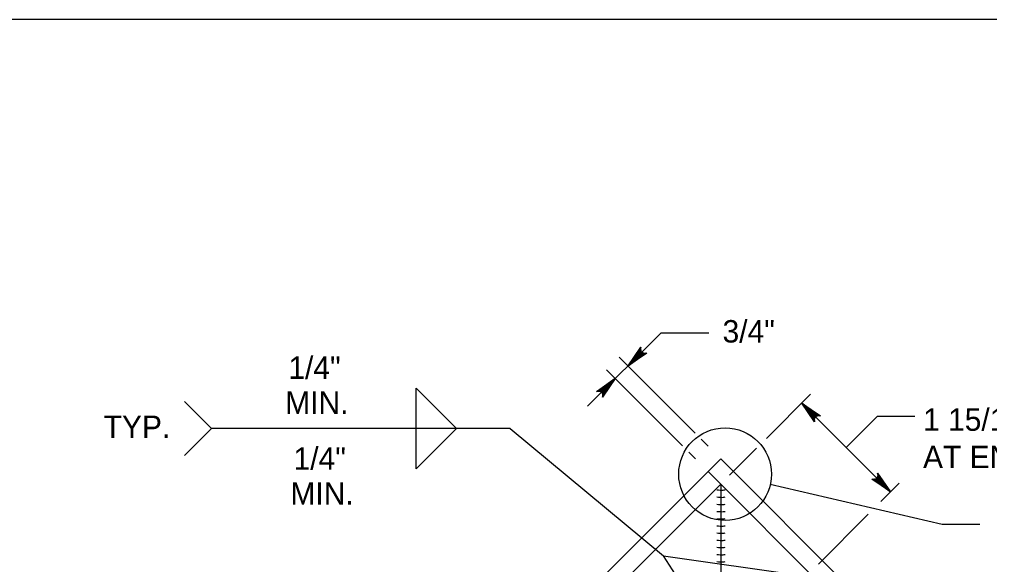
# Model space of a CAD drawing. Extents: x 2087776 to 2104538, y 970919 to 982612.
# Drawn here: x 2097220.2 to 2097646.4, y 980374.9 to 980614.2 of the extents above; entities that cross this region are included whole.
import ezdxf

# ---------------------------------------------------------------- set-up
doc = ezdxf.new("R2010")
doc.units = 0
doc.layers.add('1', color=7, linetype='Continuous')

msp = doc.modelspace()

# ---------------------------------------------------------------- linework, layer by layer
at = {"layer": '1'}
for p, q in [((2097469.8, 980444.4), (2097501.9, 980476.49)), ((2097517.1, 980432.56), (2097483.64, 980466.02)), ((2097511.53, 980426.99), (2097478.07, 980460.45)), ((2097548.34, 980430.34), (2097567.72, 980449.72)), ((2097563.83, 980445.82), (2097602.8, 980406.85)), ((2097583.31, 980426.34), (2097596.95, 980439.97)), ((2097435.82, 980434.67), (2097304.6, 980434.67)), ((2097435.82, 980434.67), (2097349.2, 980434.67)), ((2097435.82, 980434.67), (2097503.13, 980378.78)), ((2097522.79, 980426.87), (2097519.65, 980430.01)), ((2097532.17, 980414.17), (2097544.02, 980426.02)), ((2097517.22, 980421.3), (2097514.28, 980424.25)), ((2097475.84, 980368.98), (2097528.26, 980421.4)), ((2097750.57, 980199.1), (2097528.26, 980421.4)), ((2097745.6, 980192.92), (2097522.69, 980415.83)), ((2097480.8, 980362.8), (2097528.26, 980410.26)), ((2097528.26, 980410.26), (2097528.26, 980370.89)), ((2097625.49, 980392.56), (2097550.01, 980410.03)), ((2097598.51, 980402.55), (2097606.68, 980410.73)), ((2097571.13, 980375.18), (2097593.01, 980397.06))]:
    msp.add_line(p, q, dxfattribs=at)
for points in [[(2098759.93, 978763.82), (2098759.93, 980614.22), (2096181.19, 980614.22), (2096181.19, 978763.82), (2098759.93, 978763.82), (2098759.93, 978850.3), (2098103.76, 978850.3), (2098103.76, 979062.5), (2098759.93, 979062.5), (2098759.93, 979157.53), (2098103.76, 979157.53), (2098103.76, 978763.82), (2098362.29, 978763.82), (2098362.29, 978850.3), (2098362.29, 978763.82), (2098614.92, 978763.82), (2098614.92, 978850.3), (2098614.92, 978809.9), (2098759.93, 978809.9)], [(2097523.09, 980476.49), (2097501.9, 980476.49)], [(2097487.53, 980462.13), (2097493.16, 980470.34), (2097493.07, 980469.89), (2097492.99, 980469.44), (2097493.09, 980469.07), (2097493.18, 980468.7), (2097493.37, 980468.43), (2097493.57, 980468.16), (2097493.84, 980467.97), (2097494.11, 980467.77), (2097494.48, 980467.68), (2097494.85, 980467.59), (2097495.3, 980467.67), (2097495.75, 980467.75), (2097487.53, 980462.13), (2097495.3, 980467.67), (2097494.85, 980467.59), (2097487.53, 980462.13), (2097494.48, 980467.68), (2097494.11, 980467.77), (2097487.53, 980462.13), (2097493.84, 980467.97), (2097493.57, 980468.16), (2097487.53, 980462.13), (2097493.37, 980468.43), (2097493.18, 980468.7), (2097487.53, 980462.13), (2097493.09, 980469.07), (2097492.99, 980469.44), (2097487.53, 980462.13), (2097493.07, 980469.89)], [(2097481.96, 980456.56), (2097476.34, 980448.34), (2097476.42, 980448.79), (2097476.5, 980449.24), (2097476.41, 980449.61), (2097476.32, 980449.98), (2097476.12, 980450.25), (2097475.93, 980450.52), (2097475.66, 980450.72), (2097475.39, 980450.91), (2097475.02, 980451), (2097474.65, 980451.1), (2097474.2, 980451.02), (2097473.75, 980450.93), (2097481.96, 980456.56), (2097474.2, 980451.02), (2097474.65, 980451.1), (2097481.96, 980456.56), (2097475.02, 980451), (2097475.39, 980450.91), (2097481.96, 980456.56), (2097475.66, 980450.72), (2097475.93, 980450.52), (2097481.96, 980456.56), (2097476.12, 980450.25), (2097476.32, 980449.98), (2097481.96, 980456.56), (2097476.41, 980449.61), (2097476.5, 980449.24), (2097481.96, 980456.56), (2097476.42, 980448.79)], [(2097292.78, 980422.86), (2097304.6, 980434.67), (2097292.78, 980446.48)], [(2097563.83, 980445.82), (2097572.04, 980440.2), (2097571.59, 980440.28), (2097571.14, 980440.36), (2097570.77, 980440.27), (2097570.4, 980440.17), (2097570.13, 980439.98), (2097569.86, 980439.79), (2097569.67, 980439.52), (2097569.47, 980439.24), (2097569.38, 980438.88), (2097569.28, 980438.51), (2097569.37, 980438.05), (2097569.45, 980437.6), (2097563.83, 980445.82), (2097569.37, 980438.05), (2097569.28, 980438.51), (2097563.83, 980445.82), (2097569.38, 980438.88), (2097569.47, 980439.24), (2097563.83, 980445.82), (2097569.67, 980439.52), (2097569.86, 980439.79), (2097563.83, 980445.82), (2097570.13, 980439.98), (2097570.4, 980440.17), (2097563.83, 980445.82), (2097570.77, 980440.27), (2097571.14, 980440.36), (2097563.83, 980445.82), (2097571.59, 980440.28)], [(2097613.49, 980439.97), (2097596.95, 980439.97)], [(2097602.8, 980406.85), (2097594.58, 980412.47), (2097595.03, 980412.39), (2097595.48, 980412.31), (2097595.85, 980412.4), (2097596.22, 980412.49), (2097596.5, 980412.69), (2097596.77, 980412.88), (2097596.96, 980413.15), (2097597.15, 980413.42), (2097597.25, 980413.79), (2097597.34, 980414.16), (2097597.26, 980414.61), (2097597.18, 980415.06), (2097602.8, 980406.85), (2097597.26, 980414.61), (2097597.34, 980414.16), (2097602.8, 980406.85), (2097597.25, 980413.79), (2097597.15, 980413.42), (2097602.8, 980406.85), (2097596.96, 980413.15), (2097596.77, 980412.88), (2097602.8, 980406.85), (2097596.5, 980412.69), (2097596.22, 980412.49), (2097602.8, 980406.85), (2097595.85, 980412.4), (2097595.48, 980412.31), (2097602.8, 980406.85), (2097595.03, 980412.39)], [(2097642.02, 980392.56), (2097625.49, 980392.56)], [(2097503.13, 980378.78), (2097563.78, 980370.16)], [(2097572.8, 980333.29), (2097538.68, 980323.46), (2097503.13, 980378.78)]]:
    msp.add_lwpolyline(points, dxfattribs=at)
msp.add_lwpolyline([(2097394.48, 980452.38), (2097412.2, 980434.67), (2097394.48, 980416.95)], close=True, dxfattribs=at)
msp.add_circle((2097530.17, 980414.62), 20.36, dxfattribs=at)
for points in [[(2097526.5, 980407.75), (2097527.96, 980407.61), (2097529.28, 980407.61), (2097530.15, 980407.75)], [(2097526.5, 980404.6), (2097527.96, 980404.46), (2097529.28, 980404.46), (2097530.15, 980404.6)], [(2097526.5, 980401.45), (2097527.96, 980401.31), (2097529.28, 980401.31), (2097530.15, 980401.45)], [(2097526.5, 980398.3), (2097527.96, 980398.16), (2097529.28, 980398.16), (2097530.15, 980398.3)], [(2097526.5, 980395.15), (2097527.96, 980395.01), (2097529.28, 980395.01), (2097530.15, 980395.15)], [(2097526.5, 980392), (2097527.96, 980391.86), (2097529.28, 980391.86), (2097530.15, 980392)], [(2097526.5, 980388.85), (2097527.96, 980388.71), (2097529.28, 980388.71), (2097530.15, 980388.85)], [(2097526.5, 980385.7), (2097527.96, 980385.56), (2097529.28, 980385.56), (2097530.15, 980385.7)], [(2097526.5, 980382.55), (2097527.96, 980382.41), (2097529.28, 980382.41), (2097530.15, 980382.55)], [(2097526.5, 980379.4), (2097527.96, 980379.26), (2097529.28, 980379.26), (2097530.15, 980379.4)], [(2097526.5, 980376.25), (2097527.96, 980376.11), (2097529.28, 980376.11), (2097530.15, 980376.25)]]:
    msp.add_spline(points, degree=3, dxfattribs=at)

# ---------------------------------------------------------------- texts
for s, height, p in [('3/4"', 9.843, (2097529.06, 980472.39)), ('1/4"', 9.843, (2097338.35, 980456.42)), ('MIN.', 9.843, (2097336.96, 980441.07)), ('1 15/16" CLR.', 9.8425, (2097617.12, 980433.65)), ('TYP.', 9.843, (2097257.21, 980430.5)), ('1/4"', 9.843, (2097340.65, 980416.61)), ('AT ENDS', 9.843, (2097617.12, 980417.25)), ('MIN.', 9.843, (2097339.25, 980401.25))]:
    msp.add_text(s, height=height, dxfattribs=at).set_placement(p)

doc.saveas('drawing.dxf')
